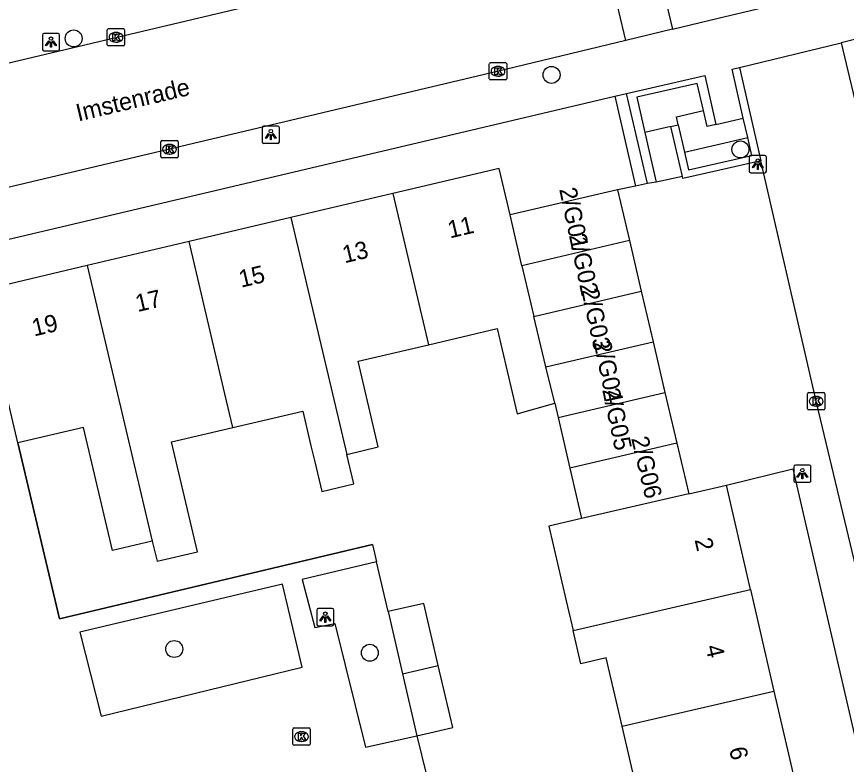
# Model space of a CAD drawing. Extents: x 158038 to 159242, y 380133 to 381214.
# Drawn here: x 158918.5 to 158966.34, y 380690.98 to 380734.09 of the extents above; entities that cross this region are included whole.
import ezdxf

# ---------------------------------------------------------------- set-up
doc = ezdxf.new("R2010")
doc.units = 0
for name, color, linetype in [('IMGEO_Boom', 7, 'Continuous'), ('IMGEO_Groenvoorziening', 7, 'Continuous'), ('IMGEO_Hek', 7, 'Continuous'), ('IMGEO_Kolk', 7, 'Continuous'), ('IMGEO_Lichtpunt', 7, 'Continuous'), ('IMGEO_Muur', 7, 'Continuous'), ('IMGEO_Openbare_ruimte_label', 7, 'Continuous'), ('IMGEO_Pand', 7, 'Continuous'), ('IMGEO_Pand_nummerreeks', 7, 'Continuous'), ('IMGEO_Parkeervlak_open', 7, 'Continuous'), ('IMGEO_Rijbaan_lokaal_open', 7, 'Continuous'), ('IMGEO_Voetpad_open', 7, 'Continuous')]:
    doc.layers.add(name, color=color, linetype=linetype)

msp = doc.modelspace()

# ---------------------------------------------------------------- linework, layer by layer
at = {"layer": 'IMGEO_Boom'}
for centre in [(158921.793, 380732.831), (158949.341, 380730.727), (158960.224, 380726.428), (158927.592, 380697.633), (158938.865, 380697.417)]:
    msp.add_circle(centre, 0.489, dxfattribs=at)
at = {"layer": 'IMGEO_Groenvoorziening'}
for points in [[(158956.643, 380727.842), (158956.534, 380728.315), (158958.095, 380728.674)], [(158956.219, 380727.745), (158954.721, 380727.407)], [(158957.003, 380726.277), (158960.65, 380727.115)], [(158939.913, 380699.786), (158939.247, 380702.659)]]:
    msp.add_lwpolyline(points, dxfattribs=at)
at = {"layer": 'IMGEO_Hek'}
for points in [[(158952.986, 380729.494), (158954.176, 380724.314)], [(158939.016, 380703.653), (158920.978, 380699.365), (158918.575, 380709.518)], [(158939.913, 380699.786), (158939.247, 380702.659)]]:
    msp.add_lwpolyline(points, dxfattribs=at)
at = {"layer": 'IMGEO_Kolk'}
for p, q in [((158923.731, 380732.467), (158923.731, 380733.319)), ((158923.806, 380733.393), (158924.658, 380733.393)), ((158924.219, 380733.173), (158924.244, 380733.173)), ((158924.732, 380733.319), (158924.732, 380732.467)), ((158924.242, 380732.613), (158924.217, 380732.613)), ((158924.658, 380732.393), (158923.806, 380732.393)), ((158945.753, 380730.507), (158945.753, 380731.359)), ((158945.828, 380731.433), (158946.68, 380731.433)), ((158946.241, 380731.213), (158946.266, 380731.213)), ((158946.754, 380731.359), (158946.754, 380730.507)), ((158946.264, 380730.653), (158946.239, 380730.653)), ((158946.68, 380730.433), (158945.828, 380730.433)), ((158926.818, 380726.015), (158926.818, 380726.867)), ((158926.893, 380726.941), (158927.745, 380726.941)), ((158927.819, 380726.867), (158927.819, 380726.015)), ((158927.306, 380726.721), (158927.331, 380726.721)), ((158927.745, 380725.941), (158926.893, 380725.941)), ((158927.329, 380726.161), (158927.304, 380726.161)), ((158964.169, 380712.411), (158965.021, 380712.411)), ((158964.094, 380711.485), (158964.094, 380712.337)), ((158964.582, 380712.191), (158964.607, 380712.191)), ((158965.095, 380712.337), (158965.095, 380711.485)), ((158964.605, 380711.631), (158964.58, 380711.631)), ((158965.021, 380711.411), (158964.169, 380711.411)), ((158934.425, 380692.156), (158934.425, 380693.008)), ((158934.5, 380693.082), (158935.352, 380693.082)), ((158934.913, 380692.862), (158934.938, 380692.862)), ((158935.426, 380693.008), (158935.426, 380692.156)), ((158934.936, 380692.302), (158934.911, 380692.302)), ((158935.352, 380692.082), (158934.5, 380692.082))]:
    msp.add_line(p, q, dxfattribs=at)
for points in [[(158923.731, 380732.467), (158923.731, 380733.319)], [(158923.806, 380733.393), (158924.658, 380733.393)], [(158924.052, 380733.093), (158924.175, 380733.093), (158924.175, 380732.942), (158924.305, 380733.093), (158924.469, 380733.093), (158924.323, 380732.942), (158924.476, 380732.693), (158924.324, 380732.693), (158924.239, 380732.857), (158924.175, 380732.79), (158924.175, 380732.693), (158924.052, 380732.693), (158924.052, 380733.093)], [(158924.732, 380733.319), (158924.732, 380732.467)], [(158924.658, 380732.393), (158923.806, 380732.393)], [(158945.753, 380730.507), (158945.753, 380731.359)], [(158945.828, 380731.433), (158946.68, 380731.433)], [(158946.074, 380731.133), (158946.197, 380731.133), (158946.197, 380730.982), (158946.327, 380731.133), (158946.491, 380731.133), (158946.345, 380730.982), (158946.498, 380730.733), (158946.346, 380730.733), (158946.261, 380730.897), (158946.197, 380730.83), (158946.197, 380730.733), (158946.074, 380730.733), (158946.074, 380731.133)], [(158946.754, 380731.359), (158946.754, 380730.507)], [(158946.68, 380730.433), (158945.828, 380730.433)], [(158926.818, 380726.015), (158926.818, 380726.867)], [(158926.893, 380726.941), (158927.745, 380726.941)], [(158927.819, 380726.867), (158927.819, 380726.015)], [(158927.139, 380726.641), (158927.262, 380726.641), (158927.262, 380726.49), (158927.392, 380726.641), (158927.556, 380726.641), (158927.41, 380726.49), (158927.563, 380726.241), (158927.411, 380726.241), (158927.326, 380726.405), (158927.262, 380726.338), (158927.262, 380726.241), (158927.139, 380726.241), (158927.139, 380726.641)], [(158927.745, 380725.941), (158926.893, 380725.941)], [(158964.169, 380712.411), (158965.021, 380712.411)], [(158964.094, 380711.485), (158964.094, 380712.337)], [(158964.415, 380712.111), (158964.538, 380712.111), (158964.538, 380711.96), (158964.668, 380712.111), (158964.832, 380712.111), (158964.686, 380711.96), (158964.839, 380711.711), (158964.687, 380711.711), (158964.602, 380711.875), (158964.538, 380711.808), (158964.538, 380711.711), (158964.415, 380711.711), (158964.415, 380712.111)], [(158965.095, 380712.337), (158965.095, 380711.485)], [(158965.021, 380711.411), (158964.169, 380711.411)], [(158934.425, 380692.156), (158934.425, 380693.008)], [(158934.5, 380693.082), (158935.352, 380693.082)], [(158934.746, 380692.782), (158934.869, 380692.782), (158934.869, 380692.631), (158934.999, 380692.782), (158935.163, 380692.782), (158935.017, 380692.631), (158935.17, 380692.382), (158935.018, 380692.382), (158934.933, 380692.546), (158934.869, 380692.479), (158934.869, 380692.382), (158934.746, 380692.382), (158934.746, 380692.782)], [(158935.426, 380693.008), (158935.426, 380692.156)], [(158935.352, 380692.082), (158934.5, 380692.082)]]:
    msp.add_lwpolyline(points, dxfattribs=at)
for centre, start, end in [((158923.808, 380733.317), 91.552, 178.448), ((158923.808, 380733.317), 91.552, 178.448), ((158924.656, 380733.317), 1.552, 88.448), ((158924.656, 380733.317), 1.552, 88.448), ((158923.808, 380732.469), 181.552, 268.448), ((158923.808, 380732.469), 181.552, 268.448), ((158924.656, 380732.469), 271.552, 358.448), ((158924.656, 380732.469), 271.552, 358.448), ((158945.83, 380731.357), 91.552, 178.448), ((158945.83, 380731.357), 91.552, 178.448), ((158946.678, 380731.357), 1.552, 88.448), ((158946.678, 380731.357), 1.552, 88.448), ((158945.83, 380730.509), 181.552, 268.448), ((158945.83, 380730.509), 181.552, 268.448), ((158946.678, 380730.509), 271.552, 358.448), ((158946.678, 380730.509), 271.552, 358.448), ((158926.895, 380726.865), 91.552, 178.448), ((158926.895, 380726.865), 91.552, 178.448), ((158927.743, 380726.865), 1.552, 88.448), ((158927.743, 380726.865), 1.552, 88.448), ((158926.895, 380726.017), 181.552, 268.448), ((158926.895, 380726.017), 181.552, 268.448), ((158927.743, 380726.017), 271.552, 358.448), ((158927.743, 380726.017), 271.552, 358.448), ((158964.171, 380712.335), 91.552, 178.448), ((158964.171, 380712.335), 91.552, 178.448), ((158965.019, 380712.335), 1.552, 88.448), ((158965.019, 380712.335), 1.552, 88.448), ((158964.171, 380711.487), 181.552, 268.448), ((158964.171, 380711.487), 181.552, 268.448), ((158965.019, 380711.487), 271.552, 358.448), ((158965.019, 380711.487), 271.552, 358.448), ((158934.502, 380693.006), 91.552, 178.448), ((158934.502, 380693.006), 91.552, 178.448), ((158935.35, 380693.006), 1.552, 88.448), ((158935.35, 380693.006), 1.552, 88.448), ((158934.502, 380692.158), 181.552, 268.448), ((158934.502, 380692.158), 181.552, 268.448), ((158935.35, 380692.158), 271.552, 358.448), ((158935.35, 380692.158), 271.552, 358.448)]:
    msp.add_arc(centre, 0.0765, start, end, dxfattribs=at)
for centre, major_axis, ratio, start_param, end_param in [((158924.218, 380732.893), (-0.387, 0.002), 0.722429, 4.712389, 7.853982), ((158924.243, 380732.893), (-0.39, 0.002), 0.717154, 1.570796, 4.712389), ((158946.24, 380730.933), (-0.387, 0.002), 0.722429, 4.712389, 7.853982), ((158946.265, 380730.933), (-0.39, 0.002), 0.717154, 1.570796, 4.712389), ((158927.305, 380726.441), (-0.387, 0.002), 0.722429, 4.712389, 7.853982), ((158927.33, 380726.441), (-0.39, 0.002), 0.717154, 1.570796, 4.712389), ((158964.581, 380711.911), (-0.387, 0.002), 0.722429, 4.712389, 7.853982), ((158964.606, 380711.911), (-0.39, 0.002), 0.717154, 1.570796, 4.712389), ((158934.912, 380692.582), (-0.387, 0.002), 0.722429, 4.712389, 7.853982), ((158934.937, 380692.582), (-0.39, 0.002), 0.717154, 1.570796, 4.712389)]:
    msp.add_ellipse(centre, major_axis=major_axis, ratio=ratio, start_param=start_param, end_param=end_param, dxfattribs=at)
at = {"layer": 'IMGEO_Lichtpunt'}
for p, q in [((158919.989, 380733.022), (158919.989, 380732.215)), ((158919.989, 380733.022), (158919.989, 380732.215)), ((158920.891, 380733.117), (158920.083, 380733.117)), ((158920.891, 380733.117), (158920.083, 380733.117)), ((158920.985, 380732.215), (158920.985, 380733.022)), ((158920.985, 380732.215), (158920.985, 380733.022)), ((158920.083, 380732.121), (158920.891, 380732.121)), ((158920.083, 380732.121), (158920.891, 380732.121)), ((158933.56, 380727.778), (158932.752, 380727.778)), ((158933.56, 380727.778), (158932.752, 380727.778)), ((158932.658, 380727.683), (158932.658, 380726.876)), ((158932.658, 380727.683), (158932.658, 380726.876)), ((158933.654, 380726.876), (158933.654, 380727.683)), ((158933.654, 380726.876), (158933.654, 380727.683)), ((158932.752, 380726.782), (158933.56, 380726.782)), ((158932.752, 380726.782), (158933.56, 380726.782)), ((158960.73, 380725.987), (158960.73, 380725.18)), ((158960.73, 380725.987), (158960.73, 380725.18)), ((158961.632, 380726.082), (158960.824, 380726.082)), ((158961.632, 380726.082), (158960.824, 380726.082)), ((158961.726, 380725.18), (158961.726, 380725.987)), ((158961.726, 380725.18), (158961.726, 380725.987)), ((158960.824, 380725.086), (158961.632, 380725.086)), ((158960.824, 380725.086), (158961.632, 380725.086)), ((158963.299, 380708.143), (158963.299, 380707.336)), ((158963.299, 380708.143), (158963.299, 380707.336)), ((158964.201, 380708.238), (158963.393, 380708.238)), ((158964.201, 380708.238), (158963.393, 380708.238)), ((158964.295, 380707.336), (158964.295, 380708.143)), ((158964.295, 380707.336), (158964.295, 380708.143)), ((158963.393, 380707.242), (158964.201, 380707.242)), ((158963.393, 380707.242), (158964.201, 380707.242)), ((158936.703, 380699.968), (158935.895, 380699.968)), ((158936.703, 380699.968), (158935.895, 380699.968)), ((158935.801, 380699.873), (158935.801, 380699.066)), ((158935.801, 380699.873), (158935.801, 380699.066)), ((158936.797, 380699.066), (158936.797, 380699.873)), ((158936.797, 380699.066), (158936.797, 380699.873)), ((158935.895, 380698.972), (158936.703, 380698.972)), ((158935.895, 380698.972), (158936.703, 380698.972))]:
    msp.add_line(p, q, dxfattribs=at)
for points in [[(158920.363, 380732.686), (158920.402, 380732.658), (158920.214, 380732.396), (158920.176, 380732.423), (158920.363, 380732.686)], [(158920.465, 380732.638), (158920.512, 380732.638), (158920.512, 380732.316), (158920.465, 380732.316), (158920.465, 380732.638)], [(158920.575, 380732.658), (158920.613, 380732.685), (158920.8, 380732.423), (158920.761, 380732.395), (158920.575, 380732.658)], [(158933.032, 380727.347), (158933.071, 380727.319), (158932.883, 380727.057), (158932.845, 380727.084), (158933.032, 380727.347)], [(158933.134, 380727.299), (158933.181, 380727.299), (158933.181, 380726.977), (158933.134, 380726.977), (158933.134, 380727.299)], [(158933.244, 380727.319), (158933.282, 380727.346), (158933.469, 380727.084), (158933.43, 380727.056), (158933.244, 380727.319)], [(158961.104, 380725.651), (158961.143, 380725.623), (158960.955, 380725.361), (158960.917, 380725.388), (158961.104, 380725.651)], [(158961.206, 380725.603), (158961.253, 380725.603), (158961.253, 380725.281), (158961.206, 380725.281), (158961.206, 380725.603)], [(158961.316, 380725.623), (158961.354, 380725.65), (158961.541, 380725.388), (158961.502, 380725.36), (158961.316, 380725.623)], [(158963.673, 380707.807), (158963.712, 380707.779), (158963.524, 380707.517), (158963.486, 380707.544), (158963.673, 380707.807)], [(158963.775, 380707.759), (158963.822, 380707.759), (158963.822, 380707.437), (158963.775, 380707.437), (158963.775, 380707.759)], [(158963.885, 380707.779), (158963.923, 380707.806), (158964.11, 380707.544), (158964.071, 380707.516), (158963.885, 380707.779)], [(158936.175, 380699.537), (158936.214, 380699.509), (158936.026, 380699.247), (158935.988, 380699.274), (158936.175, 380699.537)], [(158936.277, 380699.489), (158936.324, 380699.489), (158936.324, 380699.167), (158936.277, 380699.167), (158936.277, 380699.489)], [(158936.387, 380699.509), (158936.425, 380699.536), (158936.612, 380699.274), (158936.573, 380699.246), (158936.387, 380699.509)]]:
    msp.add_lwpolyline(points, dxfattribs=at)
for centre in [(158920.488, 380732.82), (158933.157, 380727.481), (158961.229, 380725.785), (158963.798, 380707.941), (158936.3, 380699.671)]:
    msp.add_circle(centre, 0.0994, dxfattribs=at)
for centre, start, end in [((158920.083, 380733.022), 90, 180), ((158920.083, 380733.022), 90, 180), ((158920.891, 380733.022), 0, 90), ((158920.891, 380733.022), 0, 90), ((158920.083, 380732.215), 180, 270), ((158920.083, 380732.215), 180, 270), ((158920.891, 380732.215), 270, 0), ((158920.891, 380732.215), 270, 360), ((158932.752, 380727.683), 90, 180), ((158932.752, 380727.683), 90, 180), ((158933.56, 380727.683), 0, 90), ((158933.56, 380727.683), 0, 90), ((158932.752, 380726.876), 180, 270), ((158932.752, 380726.876), 180, 270), ((158933.56, 380726.876), 270, 0), ((158933.56, 380726.876), 270, 360), ((158960.824, 380725.987), 90, 180), ((158960.824, 380725.987), 90, 180), ((158961.632, 380725.987), 0, 90), ((158961.632, 380725.987), 0, 90), ((158960.824, 380725.18), 180, 270), ((158960.824, 380725.18), 180, 270), ((158961.632, 380725.18), 270, 0), ((158961.632, 380725.18), 270, 360), ((158963.393, 380708.143), 90, 180), ((158963.393, 380708.143), 90, 180), ((158964.201, 380708.143), 0, 90), ((158964.201, 380708.143), 0, 90), ((158963.393, 380707.336), 180, 270), ((158963.393, 380707.336), 180, 270), ((158964.201, 380707.336), 270, 0), ((158964.201, 380707.336), 270, 360), ((158935.895, 380699.873), 90, 180), ((158935.895, 380699.873), 90, 180), ((158936.703, 380699.873), 0, 90), ((158936.703, 380699.873), 0, 90), ((158935.895, 380699.066), 180, 270), ((158935.895, 380699.066), 180, 270), ((158936.703, 380699.066), 270, 0), ((158936.703, 380699.066), 270, 360)]:
    msp.add_arc(centre, 0.0946, start, end, dxfattribs=at)
at = {"layer": 'IMGEO_Muur'}
for points in [[(158960.392, 380728.237), (158959.745, 380731.049), (158960.168, 380731.15)], [(158960.168, 380731.15), (158961.403, 380725.779)], [(158953.667, 380729.655), (158958.169, 380730.69), (158958.816, 380727.876)], [(158958.095, 380728.674), (158957.735, 380730.238), (158954.254, 380729.438), (158954.721, 380727.407)], [(158954.861, 380724.46), (158953.667, 380729.655)], [(158958.816, 380727.876), (158958.305, 380727.759), (158958.095, 380728.674)], [(158960.65, 380727.115), (158960.392, 380728.237)], [(158956.219, 380727.745), (158956.643, 380727.842)], [(158956.879, 380724.874), (158956.219, 380727.745)], [(158956.643, 380727.842), (158957.003, 380726.277)], [(158954.721, 380727.407), (158955.379, 380724.546)], [(158957.003, 380726.277), (158957.24, 380725.245), (158960.887, 380726.083), (158960.65, 380727.115)], [(158961.403, 380725.779), (158959.041, 380725.236), (158956.908, 380724.746), (158956.879, 380724.874)], [(158955.379, 380724.546), (158954.861, 380724.46)]]:
    msp.add_lwpolyline(points, dxfattribs=at)
at = {"layer": 'IMGEO_Pand'}
for points in [[(158946.951, 380722.656), (158946.32, 380725.335), (158940.185, 380723.889)], [(158940.185, 380723.889), (158934.316, 380722.506)], [(158940.185, 380723.889), (158942.239, 380715.174)], [(158953.142, 380724.094), (158946.951, 380722.656)], [(158953.142, 380724.094), (158953.825, 380721.176)], [(158934.316, 380722.506), (158928.447, 380721.122)], [(158934.316, 380722.506), (158937.534, 380708.854)], [(158947.636, 380719.727), (158946.951, 380722.656)], [(158928.447, 380721.122), (158922.579, 380719.739)], [(158930.974, 380710.404), (158930.515, 380712.35), (158928.447, 380721.122)], [(158953.825, 380721.176), (158947.636, 380719.727)], [(158953.825, 380721.176), (158954.508, 380718.258)], [(158922.579, 380719.739), (158916.495, 380718.305)], [(158922.579, 380719.739), (158926.326, 380703.845)], [(158947.636, 380719.727), (158948.319, 380716.809)], [(158918.575, 380709.518), (158916.495, 380718.305)], [(158948.319, 380716.809), (158954.508, 380718.258)], [(158954.508, 380718.258), (158955.192, 380715.341)], [(158949.003, 380713.892), (158948.319, 380716.809)], [(158942.239, 380715.174), (158946.198, 380716.107), (158947.356, 380711.195), (158949.533, 380711.801)], [(158949.003, 380713.892), (158955.192, 380715.341)], [(158955.192, 380715.341), (158955.875, 380712.423)], [(158937.534, 380708.854), (158939.354, 380709.283), (158938.191, 380714.22), (158942.239, 380715.174)], [(158949.533, 380711.801), (158949.003, 380713.892)], [(158949.723, 380710.982), (158955.875, 380712.423)], [(158955.875, 380712.423), (158956.558, 380709.505)], [(158949.533, 380711.801), (158949.723, 380710.982)], [(158930.974, 380710.404), (158934.998, 380711.351), (158935.473, 380709.336), (158935.689, 380708.419), (158936.091, 380706.711), (158937.937, 380707.146), (158937.534, 380708.854)], [(158949.723, 380710.982), (158950.401, 380708.062)], [(158926.326, 380703.845), (158924.029, 380703.304), (158922.354, 380710.409), (158918.575, 380709.518)], [(158926.326, 380703.845), (158926.597, 380702.694), (158928.923, 380703.243), (158927.431, 380709.57), (158930.974, 380710.404)], [(158956.558, 380709.505), (158950.401, 380708.062)], [(158956.558, 380709.505), (158957.244, 380706.576)], [(158950.401, 380708.062), (158951.075, 380705.16)], [(158957.244, 380706.576), (158959.416, 380707.078)], [(158960.806, 380701.071), (158959.416, 380707.078)], [(158957.244, 380706.576), (158951.075, 380705.16)], [(158951.075, 380705.16), (158949.187, 380704.722), (158950.182, 380700.418), (158950.578, 380698.705)], [(158950.578, 380698.705), (158960.806, 380701.071)], [(158960.806, 380701.071), (158962.162, 380695.209)], [(158942.812, 380696.69), (158941.983, 380700.266), (158939.913, 380699.786)], [(158939.913, 380699.786), (158940.742, 380696.21)], [(158953.407, 380693.184), (158952.494, 380697.129), (158951.022, 380696.788), (158950.578, 380698.705)], [(158940.742, 380696.21), (158942.812, 380696.69)], [(158941.571, 380692.636), (158943.641, 380693.116), (158942.812, 380696.69)], [(158940.742, 380696.21), (158941.571, 380692.636)], [(158953.407, 380693.184), (158962.162, 380695.209)], [(158962.162, 380695.209), (158963.518, 380689.347)], [(158953.177, 380686.955), (158952.78, 380688.672), (158954.366, 380689.039), (158953.407, 380693.184)]]:
    msp.add_lwpolyline(points, dxfattribs=at)
at = {"layer": 'IMGEO_Parkeervlak_open'}
for points in [[(158956.879, 380724.874), (158955.379, 380724.546)], [(158954.176, 380724.314), (158953.142, 380724.094)], [(158918.575, 380709.518), (158920.978, 380699.365), (158939.016, 380703.653), (158939.247, 380702.659)], [(158959.416, 380707.078), (158963.254, 380708.017), (158971.473, 380672.49), (158972.302, 380669.354), (158959.641, 380666.443), (158948.437, 380663.868)], [(158939.247, 380702.659), (158934.957, 380701.647), (158935.688, 380698.868), (158936.843, 380699.099), (158938.607, 380691.977), (158941.571, 380692.636)], [(158933.83, 380701.38), (158922.155, 380698.597), (158923.371, 380693.766), (158934.964, 380696.58), (158933.83, 380701.38)], [(158941.571, 380692.636), (158942.68, 380688.087)]]:
    msp.add_lwpolyline(points, dxfattribs=at)
at = {"layer": 'IMGEO_Rijbaan_lokaal_open'}
for points in [[(158956.319, 380733.358), (158958.936, 380733.988), (158965.507, 380735.57), (158966.282, 380735.757), (158984.316, 380740.071), (158988.741, 380741.088)], [(158954.702, 380740.127), (158956.319, 380733.358)], [(158892.585, 380725.37), (158906.223, 380728.622), (158924.707, 380733.004), (158931.767, 380734.678), (158952.007, 380739.486)], [(158953.626, 380732.709), (158952.007, 380739.486)], [(158956.319, 380733.358), (158953.626, 380732.709)], [(158953.626, 380732.709), (158946.206, 380730.922), (158908.911, 380722.077), (158905.297, 380721.232), (158894.17, 380718.632)], [(158960.168, 380731.15), (158966.026, 380732.579)], [(158966.026, 380732.579), (158971.598, 380709.192), (158973.547, 380701.011), (158982.582, 380663.05)], [(158883.169, 380712.856), (158886.425, 380699.287), (158892.098, 380675.667), (158898.523, 380648.555), (158934.704, 380657.083), (158975.044, 380666.574), (158968.647, 380694.592), (158966.776, 380702.764), (158964.624, 380711.769), (158961.403, 380725.779)]]:
    msp.add_lwpolyline(points, dxfattribs=at)
at = {"layer": 'IMGEO_Voetpad_open'}
for points in [[(158968.709, 380733.245), (158966.026, 380732.579)], [(158952.986, 380729.494), (158953.667, 380729.655)], [(158915.915, 380720.757), (158952.986, 380729.494)], [(158952.986, 380729.494), (158954.176, 380724.314)], [(158958.816, 380727.876), (158960.392, 380728.237)], [(158954.861, 380724.46), (158954.176, 380724.314)]]:
    msp.add_lwpolyline(points, dxfattribs=at)

# ---------------------------------------------------------------- texts
at = {"layer": 'IMGEO_Openbare_ruimte_label'}
msp.add_text('Imstenrade', height=1, rotation=13.3553, dxfattribs=at).set_placement((158922.06, 380728.037))
at = {"layer": 'IMGEO_Pand_nummerreeks'}
for s, rotation, p in [('2/G01', 281.8887, (158949.777, 380724.137)), ('11', 13.263, (158943.485, 380721.297)), ('2/G02', 281.8887, (158950.337, 380721.48)), ('13', 13.263, (158937.409, 380719.865)), ('15', 13.264, (158931.445, 380718.458)), ('17', 13.263, (158925.479, 380717.053)), ('2/G03', 281.8887, (158951.051, 380718.326)), ('19', 13.263, (158919.514, 380715.647)), ('2/G04', 281.8887, (158951.76, 380715.306)), ('2/G05', 281.8887, (158952.258, 380712.576)), ('2/G06', 283.1816, (158953.927, 380709.776)), ('2', 283.0287, (158957.579, 380703.929)), ('4', 283.0264, (158958.203, 380697.771)), ('6', 283.0264, (158959.566, 380691.88))]:
    msp.add_text(s, height=1, rotation=rotation, dxfattribs=at).set_placement(p)

doc.saveas('drawing.dxf')
